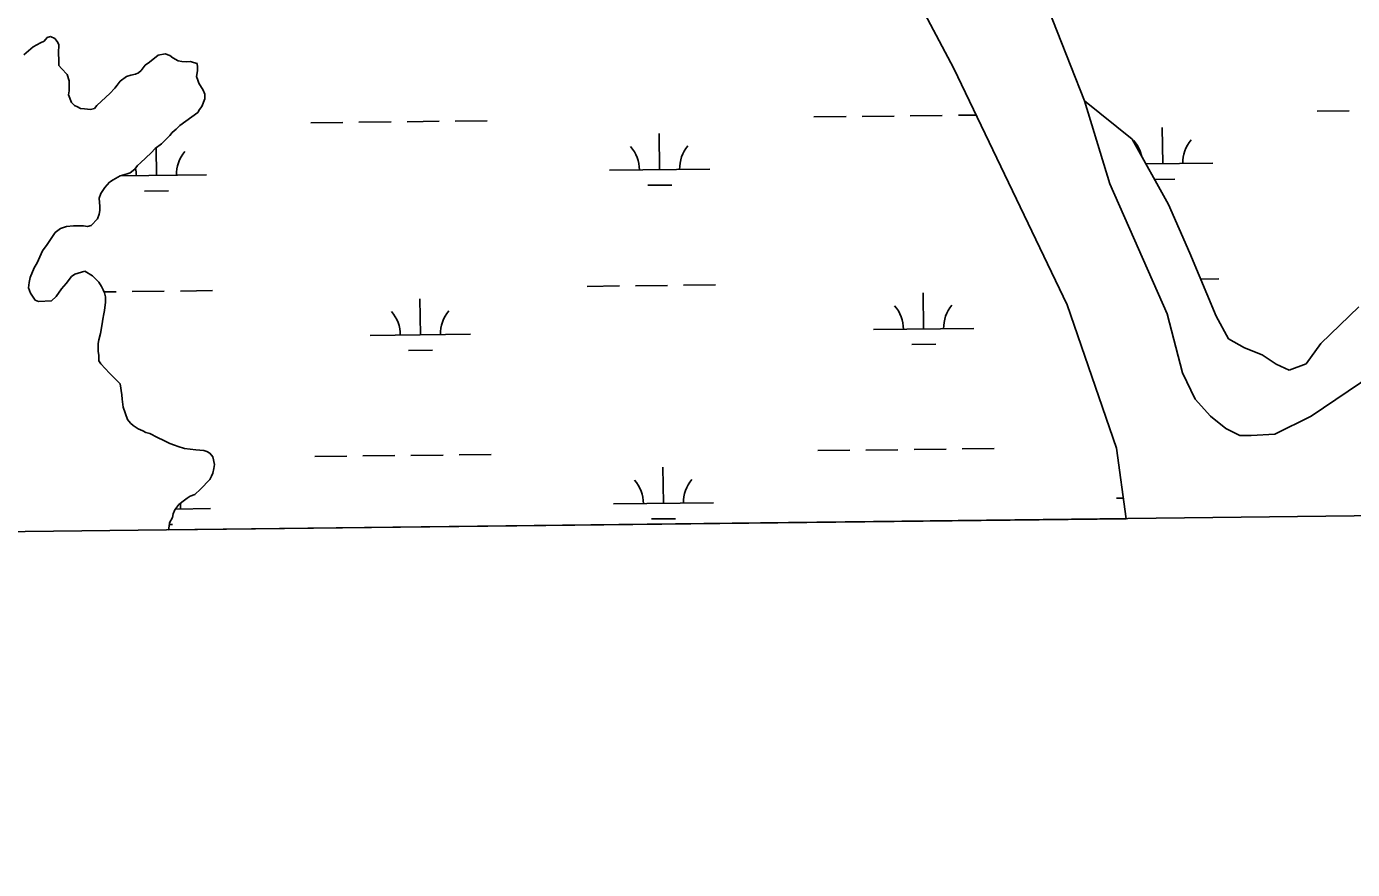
# Model space of a CAD drawing. Extents: x 3683613 to 3738215, y 469626 to 495384.
# Drawn here: x 3716813 to 3718136, y 475040 to 475881 of the extents above; entities that cross this region are included whole.
import ezdxf

# ---------------------------------------------------------------- set-up
doc = ezdxf.new("R2010")
doc.units = 0
for name, color, linetype in [('V-GRID-FRAM', 7, 'Continuous'), ('V-TOPO-SHOR', 7, 'Continuous'), ('V-WETL-SWMP', 7, 'Continuous')]:
    doc.layers.add(name, color=color, linetype=linetype)

msp = doc.modelspace()

# ---------------------------------------------------------------- linework, layer by layer
at = {"layer": 'V-GRID-FRAM'}
msp.add_lwpolyline([(3687651.7, 493221.8), (3719350.3, 493590.7), (3719569.8, 475409.4), (3687855.3, 475040.3), (3687651.7, 493221.8)], dxfattribs=at)
at = {"layer": 'V-TOPO-SHOR'}
for p, q in [((3717666.5, 475973.9), (3717737.9, 475838.6)), ((3717868.2, 475806.4), (3717814.1, 475944.6)), ((3716827.1, 475864.3), (3716819.5, 475860.2)), ((3716830.6, 475866.1), (3716827.1, 475864.3)), ((3716833.6, 475869.6), (3716830.6, 475866.1)), ((3716837.1, 475870.8), (3716833.6, 475869.6)), ((3716841.2, 475868.5), (3716837.1, 475870.8)), ((3716843.5, 475865.6), (3716841.2, 475868.5)), ((3716845.3, 475862.7), (3716843.5, 475865.6)), ((3716844.8, 475853.9), (3716845.3, 475862.7)), ((3716819.5, 475860.2), (3716810.2, 475852.5)), ((3716845.4, 475846.9), (3716844.8, 475853.9)), ((3716944.4, 475852.1), (3716935.6, 475845)), ((3716951.4, 475853.3), (3716944.4, 475852.1)), ((3716956.1, 475851.6), (3716951.4, 475853.3)), ((3716959, 475849.3), (3716956.1, 475851.6)), ((3716845.4, 475841.6), (3716845.4, 475846.9)), ((3716847.8, 475838.7), (3716845.4, 475841.6)), ((3716853.7, 475832.9), (3716847.8, 475838.7)), ((3716927.5, 475836.8), (3716924.6, 475834.4)), ((3716931.5, 475842.1), (3716927.5, 475836.8)), ((3716935.6, 475845), (3716931.5, 475842.1)), ((3716964.3, 475846.4), (3716959, 475849.3)), ((3716967.8, 475845.8), (3716964.3, 475846.4)), ((3716972.5, 475845.3), (3716967.8, 475845.8)), ((3716976.6, 475845.9), (3716972.5, 475845.3)), ((3716979.6, 475844.7), (3716976.6, 475845.9)), ((3716983.1, 475843.6), (3716979.6, 475844.7)), ((3716982.6, 475830.7), (3716983.7, 475836.5)), ((3716983.7, 475840), (3716983.1, 475843.6)), ((3716983.7, 475836.5), (3716983.7, 475840)), ((3717737.9, 475838.6), (3717851.2, 475603.2)), ((3716855.5, 475826.4), (3716853.7, 475832.9)), ((3716855.5, 475816.5), (3716855.5, 475826.4)), ((3716906.4, 475826.1), (3716903.5, 475822)), ((3716912.9, 475830.9), (3716906.4, 475826.1)), ((3716917, 475832), (3716912.9, 475830.9)), ((3716921.6, 475833.2), (3716917, 475832)), ((3716924.6, 475834.4), (3716921.6, 475833.2)), ((3716983.8, 475827.2), (3716982.6, 475830.7)), ((3716985, 475824.2), (3716983.8, 475827.2)), ((3716989.1, 475817.2), (3716985, 475824.2)), ((3716855, 475812.4), (3716855.5, 475816.5)), ((3716857.9, 475804.8), (3716855, 475812.4)), ((3716896, 475813.8), (3716887.8, 475806.1)), ((3716901.2, 475819.1), (3716896, 475813.8)), ((3716903.5, 475822), (3716901.2, 475819.1)), ((3716990.9, 475813.1), (3716989.1, 475817.2)), ((3716990.9, 475808.5), (3716990.9, 475813.1)), ((3716860.9, 475801.8), (3716857.9, 475804.8)), ((3716863.8, 475800.7), (3716860.9, 475801.8)), ((3716866.8, 475799), (3716863.8, 475800.7)), ((3716870.9, 475798.4), (3716866.8, 475799)), ((3716876.7, 475797.8), (3716870.9, 475798.4)), ((3716880.8, 475799), (3716876.7, 475797.8)), ((3716883.1, 475802), (3716880.8, 475799)), ((3716887.8, 475806.1), (3716883.1, 475802)), ((3716983.9, 475794.9), (3716985.7, 475797.9)), ((3716985.7, 475797.9), (3716988, 475800.8)), ((3716988, 475800.8), (3716990.9, 475808.5)), ((3716965.9, 475781.9), (3716983.9, 475794.9)), ((3716947.8, 475763.7), (3716956, 475771.9)), ((3716956, 475771.9), (3716958.3, 475774.9)), ((3716958.3, 475774.9), (3716962.4, 475778.4)), ((3716962.4, 475778.4), (3716965.9, 475781.9)), ((3716937.3, 475754.8), (3716941.4, 475759)), ((3716941.4, 475759), (3716947.8, 475763.7)), ((3716923.9, 475741.9), (3716926.8, 475744.8)), ((3716926.8, 475744.8), (3716937.3, 475754.8)), ((3716899.4, 475727.7), (3716906.4, 475731.8)), ((3716906.4, 475731.8), (3716913.4, 475733.6)), ((3716913.4, 475733.6), (3716916.3, 475734.8)), ((3716916.3, 475734.8), (3716921, 475738.3)), ((3716921, 475738.3), (3716923.9, 475741.9)), ((3716887.2, 475714.1), (3716891.2, 475720)), ((3716891.2, 475720), (3716895.9, 475725.3)), ((3716895.9, 475725.3), (3716899.4, 475727.7)), ((3716885.4, 475709.4), (3716887.2, 475714.1)), ((3716886.1, 475701.2), (3716885.4, 475709.4)), ((3716883.8, 475688.9), (3716885.5, 475693.6)), ((3716885.5, 475693.6), (3716886.1, 475697.1)), ((3716886.1, 475697.1), (3716886.1, 475701.2)), ((3716841.7, 475675.2), (3716846.9, 475679.3)), ((3716846.9, 475679.3), (3716852.8, 475681.1)), ((3716852.8, 475681.1), (3716859.8, 475681.8)), ((3716859.8, 475681.8), (3716865.1, 475681.8)), ((3716865.1, 475681.8), (3716869.8, 475681.8)), ((3716869.8, 475681.8), (3716873.9, 475681.2)), ((3716873.9, 475681.2), (3716877.4, 475682.4)), ((3716877.4, 475682.4), (3716883.8, 475688.9)), ((3716833.6, 475663.4), (3716841.7, 475675.2)), ((3716823.7, 475645.2), (3716828.9, 475657)), ((3716828.9, 475657), (3716833.6, 475663.4)), ((3716816.8, 475630.5), (3716820.8, 475639.9)), ((3716820.8, 475639.9), (3716823.7, 475645.2)), ((3716815.1, 475620), (3716815.6, 475625.3)), ((3716815.6, 475625.3), (3716816.8, 475630.5)), ((3716857.8, 475631.4), (3716852.5, 475624.3)), ((3716861.3, 475633.7), (3716857.8, 475631.4)), ((3716871.2, 475636.7), (3716861.3, 475633.7)), ((3716878.9, 475632.1), (3716871.2, 475636.7)), ((3716885.3, 475625.7), (3716878.9, 475632.1)), ((3716887.7, 475621.6), (3716885.3, 475625.7)), ((3716816.9, 475614.7), (3716815.1, 475620)), ((3716821.6, 475607.7), (3716816.9, 475614.7)), ((3716842.7, 475611.4), (3716838, 475607.2)), ((3716847.9, 475619), (3716842.7, 475611.4)), ((3716852.5, 475624.3), (3716847.9, 475619)), ((3716889.5, 475618.1), (3716887.7, 475621.6)), ((3716890.7, 475615.1), (3716889.5, 475618.1)), ((3716891.9, 475611.1), (3716890.7, 475615.1)), ((3716825.1, 475606.6), (3716821.6, 475607.7)), ((3716838, 475607.2), (3716825.1, 475606.6)), ((3716890.8, 475597.6), (3716891.9, 475605.8)), ((3716891.9, 475605.8), (3716891.9, 475611.1)), ((3717851.2, 475603.2), (3717900.3, 475460.4)), ((3716888.5, 475584.1), (3716889.1, 475588.8)), ((3716889.1, 475588.8), (3716890.2, 475594.1)), ((3716890.2, 475594.1), (3716890.8, 475597.6)), ((3716885.1, 475568.3), (3716886.8, 475574.7)), ((3716886.8, 475574.7), (3716888.5, 475584.1)), ((3716884.5, 475564.7), (3716885.1, 475568.3)), ((3716884.6, 475556.5), (3716884.5, 475564.7)), ((3716885.2, 475553), (3716884.6, 475556.5)), ((3716885.2, 475547.2), (3716885.2, 475553)), ((3716887, 475544.2), (3716885.2, 475547.2)), ((3716895.8, 475534.9), (3716887, 475544.2)), ((3716906.4, 475524.4), (3716895.8, 475534.9)), ((3716908.2, 475513.3), (3716906.4, 475524.4)), ((3716908.3, 475509.2), (3716908.2, 475513.3)), ((3716909.5, 475501), (3716908.3, 475509.2)), ((3716913.7, 475488.7), (3716909.5, 475501)), ((3716916.6, 475485.2), (3716913.7, 475488.7)), ((3716919.5, 475482.9), (3716916.6, 475485.2)), ((3716924.3, 475479.4), (3716919.5, 475482.9)), ((3716928.9, 475477.7), (3716924.3, 475479.4)), ((3716931.9, 475476), (3716928.9, 475477.7)), ((3716936, 475474.8), (3716931.9, 475476)), ((3716943.6, 475470.8), (3716936, 475474.8)), ((3716950.1, 475467.9), (3716943.6, 475470.8)), ((3716956, 475465), (3716950.1, 475467.9)), ((3716960.7, 475463.2), (3716956, 475465)), ((3716964.2, 475462.1), (3716960.7, 475463.2)), ((3716970.6, 475459.8), (3716964.2, 475462.1)), ((3716981.8, 475458.7), (3716970.6, 475459.8)), ((3716990, 475458.1), (3716981.8, 475458.7)), ((3716992.9, 475457), (3716990, 475458.1)), ((3716995.9, 475455.2), (3716992.9, 475457)), ((3716998.8, 475451.7), (3716995.9, 475455.2)), ((3717900.3, 475460.4), (3717909.8, 475390)), ((3717000.6, 475444.1), (3716998.8, 475451.7)), ((3716998.9, 475435.3), (3717000, 475440)), ((3717000, 475440), (3717000.6, 475444.1)), ((3716986.7, 475419.5), (3716996, 475428.9)), ((3716996, 475428.9), (3716997.7, 475432.4)), ((3716997.7, 475432.4), (3716998.9, 475435.3)), ((3716976.2, 475412.4), (3716980.9, 475414.1)), ((3716980.9, 475414.1), (3716986.7, 475419.5)), ((3716961, 475398.8), (3716965.1, 475404.1)), ((3716965.1, 475404.1), (3716969.2, 475407.6)), ((3716969.2, 475407.6), (3716973.3, 475410.6)), ((3716973.3, 475410.6), (3716976.2, 475412.4)), ((3716955.8, 475385.9), (3716958.7, 475391.2)), ((3716958.7, 475391.2), (3716959.3, 475394.7)), ((3716959.3, 475394.7), (3716961, 475398.8)), ((3716954.5, 475378.9), (3716955.3, 475382.4)), ((3716955.3, 475382.4), (3716955.8, 475385.9))]:
    msp.add_line(p, q, dxfattribs=at)
msp.add_lwpolyline([(3717868.2, 475806.4), (3717893.7, 475723.8), (3717950.9, 475594.1), (3717966.2, 475535.5), (3717978.8, 475509), (3717994.1, 475492.3), (3718009.4, 475479.8), (3718023.4, 475472.8), (3718034.5, 475472.8), (3718058.3, 475474.2), (3718094.5, 475492.3), (3718241, 475591.3), (3718332, 475664.8)], dxfattribs=at)
at = {"layer": 'V-WETL-SWMP'}
for p, q in [((3717666.5, 475973.9), (3717737.9, 475838.6)), ((3717868.2, 475806.4), (3717814.1, 475944.6)), ((3716827.1, 475864.3), (3716819.5, 475860.2)), ((3716830.6, 475866.1), (3716827.1, 475864.3)), ((3716833.6, 475869.6), (3716830.6, 475866.1)), ((3716837.1, 475870.8), (3716833.6, 475869.6)), ((3716841.2, 475868.5), (3716837.1, 475870.8)), ((3716843.5, 475865.6), (3716841.2, 475868.5)), ((3716845.3, 475862.7), (3716843.5, 475865.6)), ((3716844.8, 475853.9), (3716845.3, 475862.7)), ((3716819.5, 475860.2), (3716810.2, 475852.5)), ((3716845.4, 475846.9), (3716844.8, 475853.9)), ((3716944.4, 475852.1), (3716935.6, 475845)), ((3716951.4, 475853.3), (3716944.4, 475852.1)), ((3716956.1, 475851.6), (3716951.4, 475853.3)), ((3716959, 475849.3), (3716956.1, 475851.6)), ((3716845.4, 475841.6), (3716845.4, 475846.9)), ((3716847.8, 475838.7), (3716845.4, 475841.6)), ((3716853.7, 475832.9), (3716847.8, 475838.7)), ((3716927.5, 475836.8), (3716924.6, 475834.4)), ((3716931.5, 475842.1), (3716927.5, 475836.8)), ((3716935.6, 475845), (3716931.5, 475842.1)), ((3716964.3, 475846.4), (3716959, 475849.3)), ((3716967.8, 475845.8), (3716964.3, 475846.4)), ((3716972.5, 475845.3), (3716967.8, 475845.8)), ((3716976.6, 475845.9), (3716972.5, 475845.3)), ((3716979.6, 475844.7), (3716976.6, 475845.9)), ((3716983.1, 475843.6), (3716979.6, 475844.7)), ((3716982.6, 475830.7), (3716983.7, 475836.5)), ((3716983.7, 475840), (3716983.1, 475843.6)), ((3716983.7, 475836.5), (3716983.7, 475840)), ((3717737.9, 475838.6), (3717851.2, 475603.2)), ((3716855.5, 475826.4), (3716853.7, 475832.9)), ((3716855.5, 475816.5), (3716855.5, 475826.4)), ((3716906.4, 475826.1), (3716903.5, 475822)), ((3716912.9, 475830.9), (3716906.4, 475826.1)), ((3716917, 475832), (3716912.9, 475830.9)), ((3716921.6, 475833.2), (3716917, 475832)), ((3716924.6, 475834.4), (3716921.6, 475833.2)), ((3716983.8, 475827.2), (3716982.6, 475830.7)), ((3716985, 475824.2), (3716983.8, 475827.2)), ((3716989.1, 475817.2), (3716985, 475824.2)), ((3716855, 475812.4), (3716855.5, 475816.5)), ((3716857.9, 475804.8), (3716855, 475812.4)), ((3716896, 475813.8), (3716887.8, 475806.1)), ((3716901.2, 475819.1), (3716896, 475813.8)), ((3716903.5, 475822), (3716901.2, 475819.1)), ((3716990.9, 475813.1), (3716989.1, 475817.2)), ((3716990.9, 475808.5), (3716990.9, 475813.1)), ((3716860.9, 475801.8), (3716857.9, 475804.8)), ((3716863.8, 475800.7), (3716860.9, 475801.8)), ((3716866.8, 475799), (3716863.8, 475800.7)), ((3716870.9, 475798.4), (3716866.8, 475799)), ((3716876.7, 475797.8), (3716870.9, 475798.4)), ((3716880.8, 475799), (3716876.7, 475797.8)), ((3716883.1, 475802), (3716880.8, 475799)), ((3716887.8, 475806.1), (3716883.1, 475802)), ((3716983.9, 475794.9), (3716985.7, 475797.9)), ((3716985.7, 475797.9), (3716988, 475800.8)), ((3716988, 475800.8), (3716990.9, 475808.5)), ((3717915.8, 475768.4), (3717868.2, 475806.4)), ((3718100.3, 475796.3), (3718132.3, 475796.7)), ((3716965.9, 475781.9), (3716983.9, 475794.9)), ((3717096.6, 475784.6), (3717128.6, 475785)), ((3717144.6, 475785.2), (3717176.6, 475785.5)), ((3717192.6, 475785.7), (3717224.6, 475786.1)), ((3717240.6, 475786.3), (3717272.6, 475786.7)), ((3717598.5, 475790.5), (3717630.5, 475790.8)), ((3717646.5, 475791), (3717678.5, 475791.4)), ((3717694.5, 475791.6), (3717726.5, 475791.9)), ((3717742.5, 475792.1), (3717760.2, 475792.3)), ((3716947.8, 475763.7), (3716956, 475771.9)), ((3716956, 475771.9), (3716958.3, 475774.9)), ((3716958.3, 475774.9), (3716962.4, 475778.4)), ((3716962.4, 475778.4), (3716965.9, 475781.9)), ((3717444.5, 475737.9), (3717444.1, 475773.9)), ((3717946.4, 475743.8), (3717945.9, 475779.8)), ((3716937.3, 475754.8), (3716941.4, 475759)), ((3716941.4, 475759), (3716947.8, 475763.7)), ((3716942.6, 475732.1), (3716942.3, 475759.6)), ((3717952.1, 475703.2), (3717915.8, 475768.4)), ((3716923.9, 475741.9), (3716926.8, 475744.8)), ((3716926.8, 475744.8), (3716937.3, 475754.8)), ((3717929.7, 475743.6), (3717996.4, 475744.3)), ((3716899.4, 475727.7), (3716906.4, 475731.8)), ((3716906.1, 475731.6), (3716992.6, 475732.7)), ((3716906.4, 475731.8), (3716913.4, 475733.6)), ((3716913.4, 475733.6), (3716916.3, 475734.8)), ((3716916.3, 475734.8), (3716921, 475738.3)), ((3716921, 475738.3), (3716923.9, 475741.9)), ((3717394.5, 475737.3), (3717494.5, 475738.5)), ((3716887.2, 475714.1), (3716891.2, 475720)), ((3716891.2, 475720), (3716895.9, 475725.3)), ((3716895.9, 475725.3), (3716899.4, 475727.7)), ((3717432.7, 475722.3), (3717456.7, 475722.6)), ((3717938.2, 475728.2), (3717958.5, 475728.5)), ((3716885.4, 475709.4), (3716887.2, 475714.1)), ((3716886.1, 475701.2), (3716885.4, 475709.4)), ((3716930.8, 475716.5), (3716954.8, 475716.8)), ((3716883.8, 475688.9), (3716885.5, 475693.6)), ((3716885.5, 475693.6), (3716886.1, 475697.1)), ((3716886.1, 475697.1), (3716886.1, 475701.2)), ((3717973.3, 475654.6), (3717952.1, 475703.2)), ((3716841.7, 475675.2), (3716846.9, 475679.3)), ((3716846.9, 475679.3), (3716852.8, 475681.1)), ((3716852.8, 475681.1), (3716859.8, 475681.8)), ((3716859.8, 475681.8), (3716865.1, 475681.8)), ((3716865.1, 475681.8), (3716869.8, 475681.8)), ((3716869.8, 475681.8), (3716873.9, 475681.2)), ((3716873.9, 475681.2), (3716877.4, 475682.4)), ((3716877.4, 475682.4), (3716883.8, 475688.9)), ((3716833.6, 475663.4), (3716841.7, 475675.2)), ((3716823.7, 475645.2), (3716828.9, 475657)), ((3716828.9, 475657), (3716833.6, 475663.4)), ((3717999.8, 475591.8), (3717973.3, 475654.6)), ((3716816.8, 475630.5), (3716820.8, 475639.9)), ((3716820.8, 475639.9), (3716823.7, 475645.2)), ((3716815.1, 475620), (3716815.6, 475625.3)), ((3716815.6, 475625.3), (3716816.8, 475630.5)), ((3716857.8, 475631.4), (3716852.5, 475624.3)), ((3716861.3, 475633.7), (3716857.8, 475631.4)), ((3716871.2, 475636.7), (3716861.3, 475633.7)), ((3716878.9, 475632.1), (3716871.2, 475636.7)), ((3716885.3, 475625.7), (3716878.9, 475632.1)), ((3716887.7, 475621.6), (3716885.3, 475625.7)), ((3717984.2, 475628.8), (3718002.3, 475629)), ((3716816.9, 475614.7), (3716815.1, 475620)), ((3716821.6, 475607.7), (3716816.9, 475614.7)), ((3716842.7, 475611.4), (3716838, 475607.2)), ((3716847.9, 475619), (3716842.7, 475611.4)), ((3716852.5, 475624.3), (3716847.9, 475619)), ((3716889.5, 475618.1), (3716887.7, 475621.6)), ((3716890.7, 475615.1), (3716889.5, 475618.1)), ((3716890.3, 475616), (3716902.5, 475616.2)), ((3716891.9, 475611.1), (3716890.7, 475615.1)), ((3716918.5, 475616.4), (3716950.5, 475616.7)), ((3716966.5, 475616.9), (3716998.5, 475617.3)), ((3717372.4, 475621.6), (3717404.4, 475622)), ((3717420.4, 475622.2), (3717452.4, 475622.6)), ((3717468.4, 475622.8), (3717500.4, 475623.1)), ((3717707.8, 475579.1), (3717707.4, 475615.1)), ((3716825.1, 475606.6), (3716821.6, 475607.7)), ((3716838, 475607.2), (3716825.1, 475606.6)), ((3716890.8, 475597.6), (3716891.9, 475605.8)), ((3716891.9, 475605.8), (3716891.9, 475611.1)), ((3717205.9, 475573.3), (3717205.5, 475609.3)), ((3717851.2, 475603.2), (3717900.3, 475460.4)), ((3718141.9, 475601.2), (3718104, 475564.5)), ((3716888.5, 475584.1), (3716889.1, 475588.8)), ((3716889.1, 475588.8), (3716890.2, 475594.1)), ((3716890.2, 475594.1), (3716890.8, 475597.6)), ((3718012, 475569.4), (3717999.8, 475591.8)), ((3716885.1, 475568.3), (3716886.8, 475574.7)), ((3716886.8, 475574.7), (3716888.5, 475584.1)), ((3717155.9, 475572.7), (3717255.9, 475573.8)), ((3717657.8, 475578.5), (3717757.8, 475579.7)), ((3716884.5, 475564.7), (3716885.1, 475568.3)), ((3716884.6, 475556.5), (3716884.5, 475564.7)), ((3717696, 475563.5), (3717720, 475563.8)), ((3718027.8, 475560.4), (3718012, 475569.4)), ((3718045.5, 475553.4), (3718027.8, 475560.4)), ((3718104, 475564.5), (3718089.4, 475544.5)), ((3716885.2, 475553), (3716884.6, 475556.5)), ((3716885.2, 475547.2), (3716885.2, 475553)), ((3716887, 475544.2), (3716885.2, 475547.2)), ((3717194.1, 475557.7), (3717218.1, 475558)), ((3718059.6, 475544.1), (3718045.5, 475553.4)), ((3716895.8, 475534.9), (3716887, 475544.2)), ((3716906.4, 475524.4), (3716895.8, 475534.9)), ((3718072.4, 475538), (3718059.6, 475544.1)), ((3718089.4, 475544.5), (3718072.4, 475538)), ((3716908.2, 475513.3), (3716906.4, 475524.4)), ((3716908.3, 475509.2), (3716908.2, 475513.3)), ((3716909.5, 475501), (3716908.3, 475509.2)), ((3716913.7, 475488.7), (3716909.5, 475501)), ((3716916.6, 475485.2), (3716913.7, 475488.7)), ((3716919.5, 475482.9), (3716916.6, 475485.2)), ((3716924.3, 475479.4), (3716919.5, 475482.9)), ((3716928.9, 475477.7), (3716924.3, 475479.4)), ((3716931.9, 475476), (3716928.9, 475477.7)), ((3716936, 475474.8), (3716931.9, 475476)), ((3716943.6, 475470.8), (3716936, 475474.8)), ((3716950.1, 475467.9), (3716943.6, 475470.8)), ((3716956, 475465), (3716950.1, 475467.9)), ((3716960.7, 475463.2), (3716956, 475465)), ((3716964.2, 475462.1), (3716960.7, 475463.2)), ((3716970.6, 475459.8), (3716964.2, 475462.1)), ((3716981.8, 475458.7), (3716970.6, 475459.8)), ((3716990, 475458.1), (3716981.8, 475458.7)), ((3716992.9, 475457), (3716990, 475458.1)), ((3716995.9, 475455.2), (3716992.9, 475457)), ((3716998.8, 475451.7), (3716995.9, 475455.2)), ((3717148.5, 475452.5), (3717180.5, 475452.9)), ((3717196.5, 475453.1), (3717228.5, 475453.4)), ((3717244.5, 475453.6), (3717276.5, 475454)), ((3717602.3, 475457.8), (3717634.3, 475458.2)), ((3717650.3, 475458.4), (3717682.3, 475458.7)), ((3717698.3, 475458.9), (3717730.3, 475459.3)), ((3717746.3, 475459.5), (3717778.3, 475459.8)), ((3717900.3, 475460.4), (3717909.8, 475390)), ((3717000.6, 475444.1), (3716998.8, 475451.7)), ((3716998.9, 475435.3), (3717000, 475440)), ((3717000, 475440), (3717000.6, 475444.1)), ((3717100.5, 475452), (3717132.5, 475452.3)), ((3717448.4, 475405.3), (3717447.9, 475441.3)), ((3716986.7, 475419.5), (3716996, 475428.9)), ((3716996, 475428.9), (3716997.7, 475432.4)), ((3716997.7, 475432.4), (3716998.9, 475435.3)), ((3716976.2, 475412.4), (3716980.9, 475414.1)), ((3716980.9, 475414.1), (3716986.7, 475419.5)), ((3716961, 475398.8), (3716965.1, 475404.1)), ((3716961.6, 475399.6), (3716996.5, 475400)), ((3716965.1, 475404.1), (3716969.2, 475407.6)), ((3716969.2, 475407.6), (3716973.3, 475410.6)), ((3716973.3, 475410.6), (3716976.2, 475412.4)), ((3717398.4, 475404.7), (3717498.4, 475405.8)), ((3717900.2, 475410.5), (3717907, 475410.6)), ((3717909.8, 475390), (3716954.5, 475378.9)), ((3716955.8, 475385.9), (3716958.7, 475391.2)), ((3716958.7, 475391.2), (3716959.3, 475394.7)), ((3716959.3, 475394.7), (3716961, 475398.8)), ((3717436.5, 475389.7), (3717460.5, 475390)), ((3716954.5, 475378.9), (3716955.3, 475382.4)), ((3716955.3, 475382.4), (3716955.8, 475385.9)), ((3716955.6, 475384.1), (3716958.7, 475384.1))]:
    msp.add_line(p, q, dxfattribs=at)
for centre, start, end in [((3717389.2, 475737.7), 359.8949, 41.4385), ((3717499.7, 475739), 139.8949, 181.4385), ((3717891.1, 475743.6), 11.9369, 41.4385), ((3718001.6, 475744.9), 139.8949, 181.4385), ((3716997.8, 475733.2), 139.8949, 181.4385), ((3716887.4, 475731.9), 359.8949, 12.1613), ((3717652.5, 475578.9), 359.8949, 41.4385), ((3717763, 475580.2), 139.8949, 181.4385), ((3717150.7, 475573.1), 359.8949, 41.4385), ((3717261.1, 475574.4), 139.8949, 181.4385), ((3717393.1, 475405.1), 359.8949, 41.4385), ((3717503.6, 475406.4), 139.8949, 181.4385), ((3717001.7, 475400.5), 171.7469, 181.4385)]:
    msp.add_arc(centre, 35.2, start, end, dxfattribs=at)

doc.saveas('drawing.dxf')
